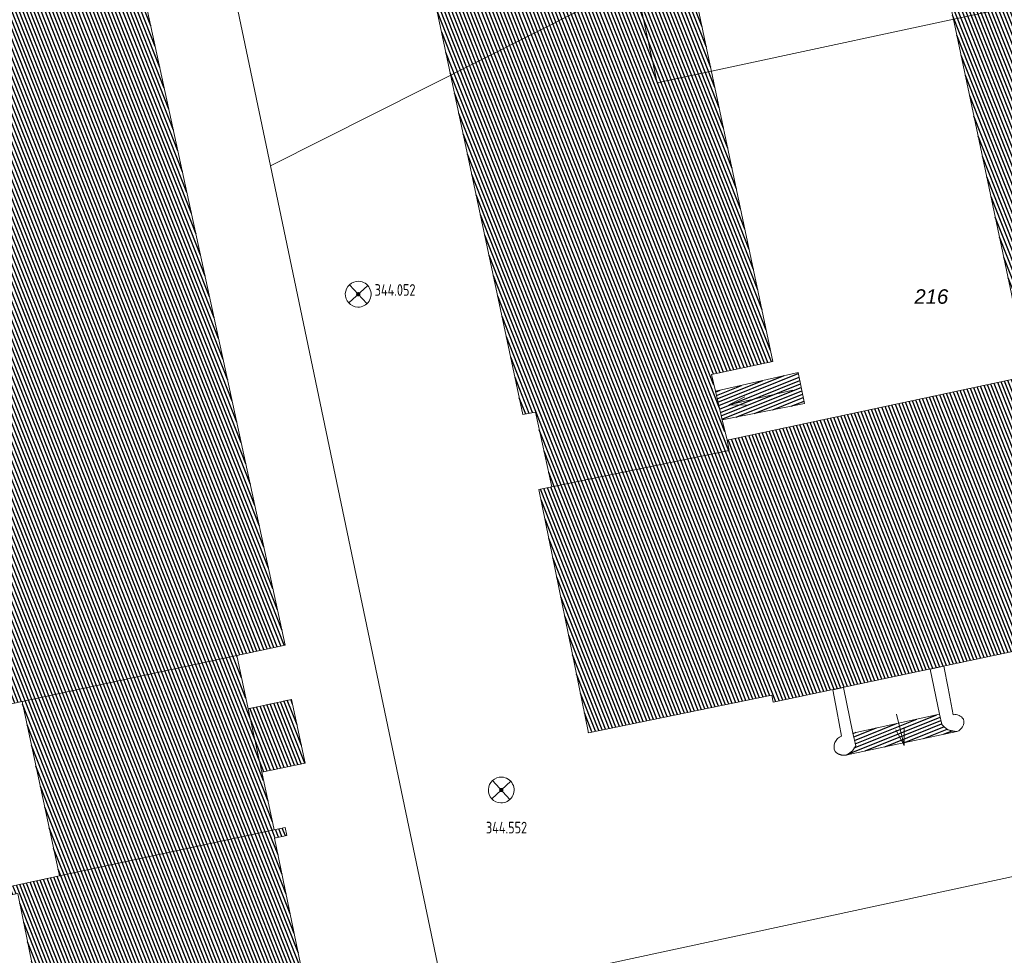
# Model space of a CAD drawing. Header units: metres. Extents: x 345144 to 348639, y 5629211 to 5635235.
# Tile 908 of 1056: x 347891 to 347948, y 5630736 to 5630791. Entities that reach past the tile are written whole.
import ezdxf
from ezdxf.enums import TextEntityAlignment as Align

# ---------------------------------------------------------------- set-up
doc = ezdxf.new("R2010")
doc.units = ezdxf.units.M
doc.header["$MEASUREMENT"] = 0
for name, color, linetype in [('011 Gebäude', 7, 'Continuous'), ('011 Gebäude Ausg.', 7, 'Continuous'), ('028 Geländeform', 7, 'Continuous'), ('065-066 Ver_Entsorgung', 7, 'Continuous'), ('065-066 Ver_Entsorgung Ausg.', 7, 'Continuous'), ('081-083 Topographie', 7, 'Continuous'), ('AX Flurstück', 7, 'Continuous'), ('AX Gebäude', 7, 'Continuous'), ('Definitionslinie', 7, 'Continuous'), ('Präsentationsobjekt -Text (punktförmig)', 7, 'Continuous')]:
    doc.layers.add(name, color=color, linetype=linetype)
doc.styles.add('ARIALIT', font='ariali.ttf', dxfattribs={"height": 1})
doc.styles.add('DIN-6776-IT', font='txt', dxfattribs={"height": 1})
pattern_1 = [(201.882352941, (0, 0), (0.074540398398, -0.185590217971), [])]
pattern_2 = [(111.5294117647, (0, 0), (-0.186045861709, -0.07339575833), [])]

# ---------------------------------------------------------------- blocks, each defined once
blk = doc.blocks.new('alk_3504_nrw')
at = {"color": 134, "lineweight": 5, "true_color": 0x00b2b2, "flags": 128}
for points in [[(-0.729333, -0.684), (-0.707333, -0.707333), (0.707333, 0.707333)], [(-0.707333, 0.707333), (0.707333, -0.707333)]]:
    blk.add_lwpolyline(points, dxfattribs=at)
at = {"color": 134, "lineweight": 5, "true_color": 0x00b2b2}
for start, end in [(90, -90), (-90, 90)]:
    blk.add_arc((0, 0), 1, start, end, dxfattribs=at)
blk = doc.blocks.new('alk_043x_nrw')
h = blk.add_hatch(color=7)
edge = h.paths.add_edge_path(flags=0)
edge.add_arc((0, 0), 1, 180, 360, ccw=False)
edge.add_arc((0, 0), 1, 0, 180, ccw=False)

msp = doc.modelspace()

# ---------------------------------------------------------------- hatches: boundary and pattern name
at = {"layer": '011 Gebäude', "true_color": 0x8f8f8f}
h = msp.add_hatch(dxfattribs=at)
h.set_pattern_fill('_USER', color=252, scale=0.2, angle=201.8823529, style=0, pattern_type=0)
h.set_pattern_definition(pattern_1)
h.paths.add_polyline_path([(347931.513, 5630767.372), (347931.121, 5630769.039), (347931.121, 5630769.039), (347935.928, 5630770.134), (347935.928, 5630770.134), (347936.305, 5630768.328), (347936.305, 5630768.328)], flags=0)
h = msp.add_hatch(dxfattribs=at)
h.set_pattern_fill('_USER', color=252, scale=0.2, angle=201.8823529, style=0, pattern_type=0)
h.set_pattern_definition(pattern_1)
h.paths.add_polyline_path([(347945.164, 5630749.267), (347938.777, 5630747.91), (347938.777, 5630747.91), (347939.084, 5630748.134), (347939.084, 5630748.134), (347939.278, 5630748.44), (347939.278, 5630748.44), (347939.118, 5630749.176), (347939.118, 5630749.176), (347944.151, 5630750.273), (347944.151, 5630750.273), (347944.278, 5630749.689), (347944.278, 5630749.689), (347944.29675, 5630749.664), (347944.316547, 5630749.640188), (347944.336344, 5630749.616375), (347944.357188, 5630749.59375), (347944.378031, 5630749.571125), (347944.399922, 5630749.549687), (347944.421813, 5630749.52825), (347944.44475, 5630749.508), (347944.467688, 5630749.48775), (347944.491672, 5630749.468687), (347944.515656, 5630749.449625), (347944.540688, 5630749.43175), (347944.565719, 5630749.413875), (347944.591797, 5630749.397187), (347944.617875, 5630749.3805), (347944.645, 5630749.365), (347944.645, 5630749.365), (347944.676625, 5630749.353875), (347944.708453, 5630749.344), (347944.740281, 5630749.334125), (347944.772313, 5630749.3255), (347944.804344, 5630749.316875), (347944.836578, 5630749.3095), (347944.868813, 5630749.302125), (347944.90125, 5630749.296), (347944.933687, 5630749.289875), (347944.966328, 5630749.285), (347944.998969, 5630749.280125), (347945.031813, 5630749.2765), (347945.064656, 5630749.272875), (347945.097703, 5630749.2705), (347945.13075, 5630749.268125)], flags=0)
at = {"layer": 'AX Gebäude', "true_color": 0x4f4f4f}
h = msp.add_hatch(dxfattribs=at)
h.set_pattern_fill('_USER', color=251, scale=0.2, angle=111.5294118, style=0, pattern_type=0)
h.set_pattern_definition(pattern_2)
h.paths.add_polyline_path([(347952.992, 5630850.055), (347951.439, 5630849.724), (347948.296, 5630849.053), (347953.947, 5630822.579), (347954.737, 5630822.747), (347959.559, 5630799.825), (347958.66, 5630799.635), (347964.274, 5630773.096), (347969.314, 5630774.162), (347972.406, 5630759.627), (347961.935, 5630757.358), (347962.057, 5630756.801), (347934.489, 5630750.961), (347934.407, 5630751.367), (347923.741, 5630749.195), (347920.862, 5630763.331), (347921.619, 5630763.481), (347931.929, 5630765.591), (347931.796, 5630766.199), (347949.349, 5630769.929), (347942.558, 5630802.046), (347940.073, 5630813.775), (347933.282, 5630845.893), (347915.678, 5630842.135), (347915.566, 5630842.678), (347905.294, 5630840.484), (347904.517, 5630840.316), (347901.564, 5630854.346), (347912.033, 5630856.549), (347911.917, 5630857.088), (347939.522, 5630863.019), (347939.666, 5630862.352), (347950.276, 5630864.675), (347953.307, 5630850.123)], flags=0)
h = msp.add_hatch(dxfattribs=at)
h.set_pattern_fill('_USER', color=251, scale=0.2, angle=111.5294118, style=0, pattern_type=0)
h.set_pattern_definition(pattern_2)
h.paths.add_polyline_path([(347925.698, 5630812.177), (347936.66, 5630814.504), (347936.933, 5630813.082), (347940.073, 5630813.775), (347942.558, 5630802.046), (347939.439, 5630801.372), (347939.732, 5630799.96), (347928.789, 5630797.602), (347934.464, 5630770.774), (347930.9, 5630770.008), (347931.121, 5630769.039), (347931.514, 5630767.372), (347931.796, 5630766.199), (347931.929, 5630765.591), (347921.619, 5630763.481), (347920.655, 5630767.833), (347919.928, 5630767.682), (347913.712, 5630796.944), (347912.259, 5630796.643), (347911.551, 5630799.903), (347910.86, 5630803.104), (347910.179, 5630806.293), (347911.633, 5630806.605), (347905.43, 5630835.946), (347906.227, 5630836.114), (347905.294, 5630840.484), (347915.566, 5630842.678), (347915.678, 5630842.135), (347915.91, 5630840.955), (347916.242, 5630839.26), (347916.432, 5630838.281), (347919.975, 5630839.028)], flags=0)
h = msp.add_hatch(dxfattribs=at)
h.set_pattern_fill('_USER', color=251, scale=0.2, angle=111.5294118, style=0, pattern_type=0)
h.set_pattern_definition(pattern_2)
h.paths.add_polyline_path([(347890.808, 5630751.003), (347888.736, 5630750.558), (347880.254, 5630790.351), (347882.265, 5630790.79), (347883.78, 5630791.122), (347890.14, 5630792.514), (347897.459, 5630794.108), (347906.105, 5630754.292), (347903.286, 5630753.686)], flags=0)
h = msp.add_hatch(dxfattribs=at)
h.set_pattern_fill('_USER', color=251, scale=0.2, angle=111.5294118, style=0, pattern_type=0)
h.set_pattern_definition(pattern_2)
h.paths.add_polyline_path([(347890.808, 5630751.003), (347903.286, 5630753.686), (347903.952, 5630750.591), (347904.746, 5630746.891), (347905.464, 5630743.549), (347892.987, 5630740.869)], flags=0)
h = msp.add_hatch(dxfattribs=at)
h.set_pattern_fill('_USER', color=251, scale=0.2, angle=111.5294118, style=0, pattern_type=0)
h.set_pattern_definition(pattern_2)
h.paths.add_polyline_path([(347903.952, 5630750.591), (347906.476, 5630751.134), (347907.271, 5630747.432), (347904.746, 5630746.891)], flags=0)
h = msp.add_hatch(dxfattribs=at)
h.set_pattern_fill('_USER', color=251, scale=0.2, angle=111.5294118, style=0, pattern_type=0)
h.set_pattern_definition(pattern_2)
h.paths.add_polyline_path([(347892.987, 5630740.869), (347905.464, 5630743.549), (347906.096, 5630743.684), (347906.195, 5630743.212), (347905.491, 5630743.066), (347911.519, 5630713.861), (347912.275, 5630714.016), (347912.362, 5630713.577), (347895.674, 5630710.313), (347895.576, 5630710.799), (347896.422, 5630710.97), (347890.56, 5630739.848), (347889.758, 5630739.685), (347889.663, 5630740.155)], flags=0)

# ---------------------------------------------------------------- linework, layer by layer
at = {"layer": '011 Gebäude', "color": 251, "linetype": 'Continuous', "lineweight": 13, "true_color": 0x4f4f4f, "flags": 128}
for points in [[(347931.513, 5630767.372), (347931.121, 5630769.039), (347931.121, 5630769.039), (347935.928, 5630770.134), (347935.928, 5630770.134), (347936.305, 5630768.328), (347936.305, 5630768.328), (347931.513, 5630767.372)], [(347945.164, 5630749.267), (347938.777, 5630747.91), (347938.777, 5630747.91), (347939.084, 5630748.134), (347939.084, 5630748.134), (347939.278, 5630748.44), (347939.278, 5630748.44), (347939.118, 5630749.176), (347939.118, 5630749.176), (347944.151, 5630750.273), (347944.151, 5630750.273), (347944.278, 5630749.689), (347944.278, 5630749.689), (347944.29675, 5630749.664), (347944.316547, 5630749.640188), (347944.336344, 5630749.616375), (347944.357188, 5630749.59375), (347944.378031, 5630749.571125), (347944.399922, 5630749.549687), (347944.421813, 5630749.52825), (347944.44475, 5630749.508), (347944.467688, 5630749.48775), (347944.491672, 5630749.468687), (347944.515656, 5630749.449625), (347944.540688, 5630749.43175), (347944.565719, 5630749.413875), (347944.591797, 5630749.397187), (347944.617875, 5630749.3805), (347944.645, 5630749.365), (347944.645, 5630749.365), (347944.676625, 5630749.353875), (347944.708453, 5630749.344), (347944.740281, 5630749.334125), (347944.772313, 5630749.3255), (347944.804344, 5630749.316875), (347944.836578, 5630749.3095), (347944.868813, 5630749.302125), (347944.90125, 5630749.296), (347944.933687, 5630749.289875), (347944.966328, 5630749.285), (347944.998969, 5630749.280125), (347945.031813, 5630749.2765), (347945.064656, 5630749.272875), (347945.097703, 5630749.2705), (347945.13075, 5630749.268125), (347945.164, 5630749.267)]]:
    msp.add_lwpolyline(points, dxfattribs=at)
at = {"layer": '011 Gebäude Ausg.', "color": 5, "linetype": 'Continuous', "lineweight": 5, "true_color": 0x0000ff, "flags": 128}
for points in [[(347931.906, 5630768.247), (347935.62, 5630769.112)], [(347932.823226, 5630768.717315), (347931.906, 5630768.247), (347932.936642, 5630768.230348)], [(347942.095, 5630748.449), (347941.657, 5630750.277)], [(347941.618871, 5630749.363221), (347942.095, 5630748.449), (347942.105108, 5630749.479727)]]:
    msp.add_lwpolyline(points, dxfattribs=at)
at = {"layer": '081-083 Topographie', "color": 7, "linetype": 'Continuous', "lineweight": 5, "flags": 128}
for points in [[(347945.164, 5630749.267), (347945.13075, 5630749.268125), (347945.097703, 5630749.2705), (347945.064656, 5630749.272875), (347945.031813, 5630749.2765), (347944.998969, 5630749.280125), (347944.966328, 5630749.285), (347944.933687, 5630749.289875), (347944.90125, 5630749.296), (347944.868813, 5630749.302125), (347944.836578, 5630749.3095), (347944.804344, 5630749.316875), (347944.772313, 5630749.3255), (347944.740281, 5630749.334125), (347944.708453, 5630749.344), (347944.676625, 5630749.353875), (347944.645, 5630749.365), (347944.645, 5630749.365), (347944.617875, 5630749.3805), (347944.591797, 5630749.397187), (347944.565719, 5630749.413875), (347944.540688, 5630749.43175), (347944.515656, 5630749.449625), (347944.491672, 5630749.468687), (347944.467688, 5630749.48775), (347944.44475, 5630749.508), (347944.421813, 5630749.52825), (347944.399922, 5630749.549687), (347944.378031, 5630749.571125), (347944.357188, 5630749.59375), (347944.336344, 5630749.616375), (347944.316547, 5630749.640188), (347944.29675, 5630749.664), (347944.278, 5630749.689), (347944.278, 5630749.689), (347944.151, 5630750.273), (347944.151, 5630750.273), (347943.613, 5630752.894), (347943.613, 5630752.894), (347944.411, 5630753.063)], [(347944.411, 5630753.063), (347944.662, 5630751.793), (347944.662, 5630751.793), (347944.947, 5630750.23)], [(347938.454, 5630748.992), (347938.177, 5630750.462), (347938.177, 5630750.462), (347937.948, 5630751.694), (347937.948, 5630751.694), (347938.571, 5630751.826)], [(347938.571, 5630751.826), (347939.118, 5630749.176), (347939.118, 5630749.176), (347939.278, 5630748.44), (347939.278, 5630748.44), (347939.084, 5630748.134), (347939.084, 5630748.134), (347938.777, 5630747.91), (347938.777, 5630747.91), (347938.747125, 5630747.901625), (347938.717422, 5630747.895828), (347938.687719, 5630747.890031), (347938.658187, 5630747.886813), (347938.628656, 5630747.883594), (347938.599297, 5630747.882953), (347938.569937, 5630747.882313), (347938.54075, 5630747.88425), (347938.511563, 5630747.886188), (347938.482547, 5630747.890703), (347938.453531, 5630747.895219), (347938.424688, 5630747.902313), (347938.395844, 5630747.909406), (347938.367172, 5630747.919078), (347938.3385, 5630747.92875), (347938.31, 5630747.941), (347938.31, 5630747.941), (347938.29375, 5630747.948), (347938.278, 5630747.955734), (347938.26225, 5630747.963469), (347938.247, 5630747.971938), (347938.23175, 5630747.980406), (347938.217, 5630747.989609), (347938.20225, 5630747.998813), (347938.188, 5630748.00875), (347938.17375, 5630748.018688), (347938.16, 5630748.029359), (347938.14625, 5630748.040031), (347938.133, 5630748.051438), (347938.11975, 5630748.062844), (347938.107, 5630748.074984), (347938.09425, 5630748.087125), (347938.082, 5630748.1)]]:
    msp.add_lwpolyline(points, dxfattribs=at)
at = {"layer": '081-083 Topographie', "color": 7, "linetype": 'Continuous', "lineweight": 5}
for centre, radius, start, end in [((347945.075, 5630749.71), 0.535522, 29.5325774, 103.828651), ((347944.99, 5630749.813), 0.57404, -72.3238913, 16.2881519), ((347938.669, 5630748.38), 0.650361, 109.3567419, -154.4987784)]:
    msp.add_arc(centre, radius, start, end, dxfattribs=at)
at = {"layer": 'AX Flurstück', "color": 8, "linetype": 'Continuous', "lineweight": 13, "true_color": 0x808080, "flags": 128}
for points in [[(347911.447, 5630867.553), (347940.176, 5630872.48), (347957.528, 5630875.458), (347973.981, 5630796.908), (347927.736, 5630786.968), (347926.474, 5630792.833), (347905.256, 5630782.137), (347900.561, 5630804.513), (347898.724, 5630813.243)], [(347871.849, 5630796.313), (347900.561, 5630804.513), (347905.256, 5630782.137), (347915.396, 5630733.734), (347982.376, 5630748.134), (347982.481, 5630742.596), (347984.381, 5630734.434), (347918.156, 5630719.872), (347914.006, 5630714.027), (347889.324, 5630708.966), (347883.676, 5630731.28), (347870.414, 5630749.44), (347848.564, 5630779.357), (347860.576, 5630792.258), (347871.849, 5630796.313)], [(347927.736, 5630786.968), (347973.981, 5630796.908), (347982.196, 5630757.738), (347982.376, 5630748.134), (347915.396, 5630733.734), (347905.256, 5630782.137), (347926.474, 5630792.833), (347927.736, 5630786.968)]]:
    msp.add_lwpolyline(points, dxfattribs=at)
at = {"layer": 'AX Gebäude', "color": 7, "linetype": 'Continuous', "lineweight": 5, "flags": 128}
for points in [[(347962.057, 5630756.801), (347934.489, 5630750.961), (347934.407, 5630751.367), (347923.741, 5630749.195), (347920.862, 5630763.331), (347921.619, 5630763.481), (347931.929, 5630765.591), (347931.796, 5630766.199), (347949.349, 5630769.929), (347942.558, 5630802.046), (347940.073, 5630813.775), (347933.282, 5630845.893), (347915.678, 5630842.135), (347915.566, 5630842.678), (347905.294, 5630840.484), (347904.517, 5630840.316), (347901.564, 5630854.346)], [(347928.789, 5630797.602), (347934.464, 5630770.774), (347930.9, 5630770.008), (347931.121, 5630769.039), (347931.514, 5630767.372), (347931.796, 5630766.199), (347931.929, 5630765.591), (347921.619, 5630763.481), (347920.655, 5630767.833), (347919.928, 5630767.682), (347913.712, 5630796.944)], [(347890.808, 5630751.003), (347888.736, 5630750.558), (347880.254, 5630790.351), (347882.265, 5630790.79), (347883.78, 5630791.122), (347890.14, 5630792.514), (347897.459, 5630794.108), (347906.105, 5630754.292), (347903.286, 5630753.686), (347890.808, 5630751.003)], [(347890.808, 5630751.003), (347903.286, 5630753.686), (347903.952, 5630750.591), (347904.746, 5630746.891), (347905.464, 5630743.549), (347892.987, 5630740.869), (347890.808, 5630751.003)], [(347903.952, 5630750.591), (347906.476, 5630751.134), (347907.271, 5630747.432), (347904.746, 5630746.891), (347903.952, 5630750.591)], [(347892.987, 5630740.869), (347905.464, 5630743.549), (347906.096, 5630743.684), (347906.195, 5630743.212), (347905.491, 5630743.066), (347911.519, 5630713.861), (347912.275, 5630714.016), (347912.362, 5630713.577), (347895.674, 5630710.313), (347895.576, 5630710.799), (347896.422, 5630710.97), (347890.56, 5630739.848), (347889.758, 5630739.685), (347889.663, 5630740.155), (347892.987, 5630740.869)]]:
    msp.add_lwpolyline(points, dxfattribs=at)
at = {"layer": 'Definitionslinie', "color": 250, "linetype": 'Continuous', "lineweight": 13, "true_color": 0x2e2e2e, "flags": 128}
for points in [[(347931.121, 5630769.039), (347935.928, 5630770.134)], [(347935.928, 5630770.134), (347936.305, 5630768.328)], [(347931.513, 5630767.372), (347936.305, 5630768.328)], [(347939.118, 5630749.176), (347944.151, 5630750.273)], [(347944.151, 5630750.273), (347944.278, 5630749.689)], [(347944.278, 5630749.689), (347944.29675, 5630749.664), (347944.316547, 5630749.640188), (347944.336344, 5630749.616375), (347944.357188, 5630749.59375), (347944.378031, 5630749.571125), (347944.399922, 5630749.549687), (347944.421813, 5630749.52825), (347944.44475, 5630749.508), (347944.467688, 5630749.48775), (347944.491672, 5630749.468687), (347944.515656, 5630749.449625), (347944.540688, 5630749.43175), (347944.565719, 5630749.413875), (347944.591797, 5630749.397187), (347944.617875, 5630749.3805), (347944.645, 5630749.365)], [(347938.777, 5630747.91), (347945.164, 5630749.267)], [(347939.118, 5630749.176), (347939.278, 5630748.44)], [(347944.645, 5630749.365), (347944.676625, 5630749.353875), (347944.708453, 5630749.344), (347944.740281, 5630749.334125), (347944.772313, 5630749.3255), (347944.804344, 5630749.316875), (347944.836578, 5630749.3095), (347944.868813, 5630749.302125), (347944.90125, 5630749.296), (347944.933687, 5630749.289875), (347944.966328, 5630749.285), (347944.998969, 5630749.280125), (347945.031813, 5630749.2765), (347945.064656, 5630749.272875), (347945.097703, 5630749.2705), (347945.13075, 5630749.268125), (347945.164, 5630749.267)], [(347939.084, 5630748.134), (347939.278, 5630748.44)], [(347938.777, 5630747.91), (347939.084, 5630748.134)]]:
    msp.add_lwpolyline(points, dxfattribs=at)
at = {"layer": 'Definitionslinie', "color": 7, "linetype": 'Continuous', "lineweight": 5, "flags": 128}
for points in [[(347943.613, 5630752.894), (347944.411, 5630753.063)], [(347943.613, 5630752.894), (347944.151, 5630750.273)], [(347944.411, 5630753.063), (347944.662, 5630751.793)], [(347937.948, 5630751.694), (347938.571, 5630751.826)], [(347937.948, 5630751.694), (347938.177, 5630750.462)], [(347938.571, 5630751.826), (347939.118, 5630749.176)], [(347944.662, 5630751.793), (347944.947, 5630750.23)], [(347938.177, 5630750.462), (347938.454, 5630748.992)], [(347944.151, 5630750.273), (347944.278, 5630749.689)], [(347944.278, 5630749.689), (347944.29675, 5630749.664), (347944.316547, 5630749.640188), (347944.336344, 5630749.616375), (347944.357188, 5630749.59375), (347944.378031, 5630749.571125), (347944.399922, 5630749.549687), (347944.421813, 5630749.52825), (347944.44475, 5630749.508), (347944.467688, 5630749.48775), (347944.491672, 5630749.468687), (347944.515656, 5630749.449625), (347944.540688, 5630749.43175), (347944.565719, 5630749.413875), (347944.591797, 5630749.397187), (347944.617875, 5630749.3805), (347944.645, 5630749.365)], [(347939.118, 5630749.176), (347939.278, 5630748.44)], [(347944.645, 5630749.365), (347944.676625, 5630749.353875), (347944.708453, 5630749.344), (347944.740281, 5630749.334125), (347944.772313, 5630749.3255), (347944.804344, 5630749.316875), (347944.836578, 5630749.3095), (347944.868813, 5630749.302125), (347944.90125, 5630749.296), (347944.933687, 5630749.289875), (347944.966328, 5630749.285), (347944.998969, 5630749.280125), (347945.031813, 5630749.2765), (347945.064656, 5630749.272875), (347945.097703, 5630749.2705), (347945.13075, 5630749.268125), (347945.164, 5630749.267)], [(347939.084, 5630748.134), (347939.278, 5630748.44)], [(347938.082, 5630748.1), (347938.09425, 5630748.087125), (347938.107, 5630748.074984), (347938.11975, 5630748.062844), (347938.133, 5630748.051438), (347938.14625, 5630748.040031), (347938.16, 5630748.029359), (347938.17375, 5630748.018688), (347938.188, 5630748.00875), (347938.20225, 5630747.998813), (347938.217, 5630747.989609), (347938.23175, 5630747.980406), (347938.247, 5630747.971938), (347938.26225, 5630747.963469), (347938.278, 5630747.955734), (347938.29375, 5630747.948), (347938.31, 5630747.941)], [(347938.31, 5630747.941), (347938.3385, 5630747.92875), (347938.367172, 5630747.919078), (347938.395844, 5630747.909406), (347938.424688, 5630747.902313), (347938.453531, 5630747.895219), (347938.482547, 5630747.890703), (347938.511563, 5630747.886188), (347938.54075, 5630747.88425), (347938.569937, 5630747.882313), (347938.599297, 5630747.882953), (347938.628656, 5630747.883594), (347938.658187, 5630747.886813), (347938.687719, 5630747.890031), (347938.717422, 5630747.895828), (347938.747125, 5630747.901625), (347938.777, 5630747.91)], [(347938.777, 5630747.91), (347939.084, 5630748.134)]]:
    msp.add_lwpolyline(points, dxfattribs=at)
at = {"layer": 'Definitionslinie', "color": 7, "linetype": 'Continuous', "lineweight": 5}
for centre, radius, start, end in [((347945.075, 5630749.71), 0.535522, 29.5325774, 103.828651), ((347944.99, 5630749.813), 0.573055, -72.3238913, 16.2881519), ((347938.669, 5630748.38), 0.650361, 109.3567419, -154.4987784)]:
    msp.add_arc(centre, radius, start, end, dxfattribs=at)

# ---------------------------------------------------------------- block references
at = {"layer": '028 Geländeform', "xscale": 0.125, "yscale": 0.125, "rotation": -2.326094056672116}
for p in [(347910.352, 5630774.685), (347918.668, 5630745.864)]:
    msp.add_blockref('alk_043x_nrw', p, dxfattribs=at)
at = {"layer": '065-066 Ver_Entsorgung', "xscale": 0.75, "yscale": 0.75, "rotation": -2.326094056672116}
for p in [(347910.352, 5630774.685), (347918.668, 5630745.864)]:
    msp.add_blockref('alk_3504_nrw', p, dxfattribs=at)

# ---------------------------------------------------------------- texts
at = {"layer": '065-066 Ver_Entsorgung Ausg.', "color": 134, "true_color": 0x00b2b2, "style": 'DIN-6776-IT', "width": 0.8}
for s, p in [('344.052', (347911.311, 5630774.591)), ('344.552', (347917.779, 5630743.341))]:
    msp.add_text(s, height=0.6762, dxfattribs=at).set_placement(p)
at = {"layer": 'Präsentationsobjekt -Text (punktförmig)', "color": 8, "true_color": 0x808080, "style": 'ARIALIT'}
msp.add_text('216', height=0.8421, dxfattribs=at).set_placement((347943.678, 5630774.548), align=Align.MIDDLE_CENTER)

doc.saveas('drawing.dxf')
